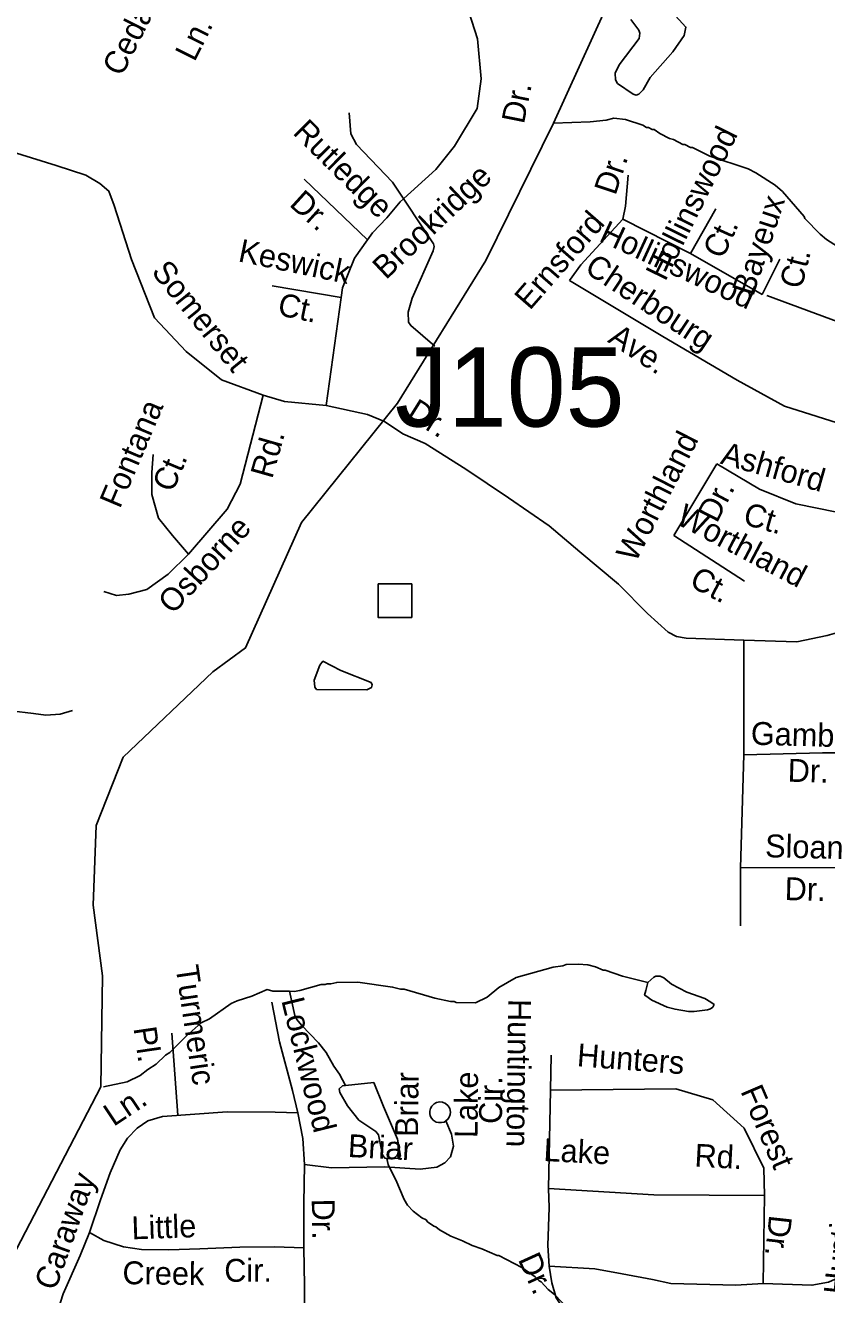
# Model space of a CAD drawing. Extents: x 1547597 to 1699558, y 810033 to 920809.
# Drawn here: x 1602841 to 1606161, y 836281 to 841544 of the extents above; entities that cross this region are included whole.
import ezdxf

# ---------------------------------------------------------------- set-up
doc = ezdxf.new("R2010")
doc.units = 0
for name, color, linetype in [('Exist Hydrographic Creek Single Shore', 7, 'Continuous'), ('Exist Hydrographic Misc Water Feature', 7, 'Continuous'), ('Exist Road Non-System Structure Non-Sys Other CELL', 7, 'Continuous'), ('Exist Road Non-System Structure Non-Sys Other Number Label', 7, 'Continuous'), ('Exist Road Non-System Type 51', 7, 'Continuous'), ('Exist Road Non-System Type 51 Label', 7, 'Continuous')]:
    doc.layers.add(name, color=color, linetype=linetype)

msp = doc.modelspace()

# ---------------------------------------------------------------- linework, layer by layer
at = {"layer": 'Exist Hydrographic Creek Single Shore'}
msp.add_lwpolyline([(1602691.7, 836256.2), (1603153.7, 837143), (1603159.6, 837602.5), (1603121.7, 837895.4), (1603133.7, 838226.7), (1603245.6, 838510.1), (1603617.6, 838863.6), (1603752.6, 838962.7), (1603984.7, 839483.2), (1604382.7, 839977.3), (1604748.4, 840569), (1605029.2, 841139), (1605298.8, 841732), (1605693, 842516.7)], dxfattribs=at)
at = {"layer": 'Exist Hydrographic Misc Water Feature'}
for points in [[(1605349.1, 841568.1), (1605382.7, 841524.4), (1605386.5, 841511.3), (1605383.6, 841490.3), (1605300.5, 841380.4), (1605285, 841345.8), (1605285.4, 841318.2), (1605293.7, 841303.6), (1605358.8, 841258.3), (1605371.2, 841254.2), (1605383.1, 841259.3), (1605400.3, 841277.5), (1605429, 841328.4), (1605524, 841434.2), (1605570.6, 841502.6), (1605577.6, 841537.3), (1605520.6, 841598.3)], [(1604182.4, 841181), (1604189.1, 841094.8), (1604212, 841050), (1604361.9, 840893.5), (1604531.5, 840638.3), (1604534.5, 840627.7), (1604529.7, 840608.9), (1604442.7, 840412.5), (1604427.1, 840354.2), (1604428.1, 840313), (1604437.3, 840298.9), (1604537.6, 840213.6)], [(1606266.7, 840589.1), (1606159.6, 840656.5), (1606134, 840678.9), (1606071, 840743.7), (1606067.1, 840751.8), (1605978.5, 840855), (1605946.9, 840881.4), (1605867.6, 840932.5), (1605835.9, 840949), (1605676.6, 841001.2), (1605605.2, 841038.2), (1605597.2, 841038.3), (1605573.4, 841050.6), (1605565.4, 841050.7), (1605525.7, 841071.3), (1605509.7, 841075.5), (1605470.1, 841096.1), (1605446.3, 841112.4), (1605438.3, 841112.5), (1605422.4, 841120.7), (1605414.5, 841120.8), (1605398.6, 841131), (1605326.9, 841154), (1605279, 841158.7), (1605247, 841151.2), (1605180.9, 841144.1), (1605029.2, 841139)], [(1604147.9, 838868.9), (1604073.3, 838907.3), (1604061.3, 838891.2), (1604037.1, 838828.2), (1604040, 838799.6), (1604047.2, 838790.5), (1604255.9, 838788.1), (1604274.1, 838798.4), (1604277.8, 838810.1), (1604273, 838819.6), (1604147.9, 838868.9)], [(1605420.4, 837574.9), (1605314.4, 837601), (1605242.9, 837626), (1605234.9, 837626.1), (1605203.1, 837640.6), (1605171.2, 837649), (1605131.2, 837651.6), (1605081.3, 837650.3), (1605067.2, 837644.4), (1605027.1, 837639), (1604874.6, 837595.2), (1604802.1, 837554.2), (1604753.6, 837514.8), (1604705.3, 837491.5), (1604625.3, 837492.6), (1604617.4, 837496.7), (1604601.4, 837497), (1604537.7, 837509.9), (1604410.2, 837547.6), (1604394.2, 837547.8), (1604362.4, 837556.3), (1604218.7, 837576.3), (1604130.8, 837575.5), (1604106.8, 837569.9), (1604090.8, 837570.1), (1604082.7, 837566.2), (1604066.7, 837566.4), (1603978.4, 837541.6), (1603954.4, 837538), (1603935.1, 837539.2)], [(1605420.4, 837574.9), (1605444.3, 837597.2), (1605452.3, 837601.1), (1605470.4, 837600.9), (1605486.2, 837594.6), (1605517.8, 837568.2), (1605581.4, 837535.3), (1605655.5, 837508.4), (1605680.9, 837493.6), (1605694.1, 837483.4), (1605689.6, 837473.5), (1605679.4, 837465.8), (1605666.4, 837462.1), (1605612.3, 837454.9), (1605588.3, 837455.2), (1605532.5, 837464), (1605500.6, 837472.4), (1605437, 837501.3), (1605411.3, 837519.7), (1605406.5, 837522.7), (1605411.6, 837541.7), (1605420.4, 837574.9)], [(1603935.1, 837539.2), (1603866.4, 837539.2), (1603842.6, 837545.5), (1603778.2, 837518.5), (1603718, 837499.3), (1603693.8, 837487.7), (1603603.1, 837424.9), (1603568.8, 837407.4), (1603506.1, 837352.3), (1603439.2, 837285.2), (1603421.1, 837273.5), (1603382.6, 837236.1), (1603348.3, 837214.5), (1603316, 837189), (1603261.6, 837163.7), (1603163.7, 837142.7)], [(1604167.1, 837148.4), (1604141.6, 837195.5), (1604118, 837227.8), (1604086.9, 837284.2), (1604055.4, 837324.6), (1603984.4, 837397.6), (1603964.8, 837421.9), (1603957, 837438), (1603935.1, 837539.2)], [(1604167.1, 837148.4), (1604155.1, 837146.8), (1604141.4, 837134.8), (1604143.3, 837118.5), (1604175.7, 837063.3), (1604221.6, 837004.9), (1604292.2, 836957.2), (1604303.9, 836943), (1604320.2, 836860.9), (1604329.9, 836846.8), (1604338.3, 836845.6)], [(1604338.3, 836845.6), (1604354.8, 836843.4), (1604385.8, 836846.4), (1604394.8, 836855.1), (1604382.7, 836926.1), (1604324.1, 837061.2), (1604284, 837160.1), (1604167.1, 837148.4)], [(1605095.6, 836216.4), (1605032.6, 836281.2), (1605006.8, 836301.6), (1604977.3, 836334), (1604969.4, 836338.1), (1604953.6, 836354.3), (1604898.2, 836393.1), (1604802.9, 836442.4), (1604794.9, 836442.5), (1604731.4, 836471.4), (1604691.6, 836483.9), (1604651.9, 836504.5), (1604604.1, 836523.1), (1604556.5, 836549.8), (1604540.8, 836562.1), (1604532.8, 836564.2), (1604507, 836582.5), (1604501.1, 836590.6), (1604483.2, 836598.8), (1604447.7, 836627.3), (1604424, 836651.7), (1604410.3, 836675.8), (1604375.5, 836756.3), (1604363.8, 836780.4), (1604344.3, 836820.7), (1604338.3, 836845.6)]]:
    msp.add_lwpolyline(points, dxfattribs=at)
at = {"layer": 'Exist Road Non-System Structure Non-Sys Other CELL'}
msp.add_lwpolyline([(1604302.3, 839228.2), (1604441.3, 839228.2), (1604441.3, 839089.1), (1604302.3, 839089.1)], close=True, dxfattribs=at)
at = {"layer": 'Exist Road Non-System Type 51'}
for p, q in [((1603447.7, 837365), (1603472.3, 837024.5)), ((1605019.2, 837273.3), (1605016.3, 837128.4)), ((1605016.3, 837128.4), (1605008.5, 836721.4)), ((1605903.2, 836692.5), (1605897.9, 836327.6))]:
    msp.add_line(p, q, dxfattribs=at)
for points in [[(1604653.5, 841678.8), (1604714.4, 841488.1), (1604728.5, 841321.8), (1604712.1, 841200), (1604618.5, 841043.1), (1604541.2, 840947), (1604393.9, 840812.2), (1604337.8, 840746.6), (1604279.3, 840683.3), (1604258.2, 840655.2)], [(1603825.2, 840010.5), (1603653.2, 840073.6), (1603507, 840191.2), (1603375.1, 840331.9), (1603280.4, 840572.9), (1603208.8, 840796.7), (1603185.8, 840857), (1603148.5, 840888.5), (1603091.2, 840923), (1602967.9, 840963.2), (1602619.9, 841070.8)], [(1604258.2, 840655.2), (1603996.1, 840905.8)], [(1605338.7, 840922.4), (1605327.1, 840795), (1605315.6, 840740.9)], [(1605701.3, 840783.4), (1605597.2, 840598.1)], [(1605315.6, 840740.9), (1605142, 840551.8), (1605095.7, 840486.1)], [(1605315.6, 840740.9), (1605597.2, 840598.1)], [(1604258.2, 840655.2), (1604203.7, 840578.6), (1604155, 840455.2), (1604149.2, 840415.1)], [(1605597.2, 840598.1), (1605894.2, 840428.2)], [(1605967.5, 840574.9), (1605894.2, 840428.2)], [(1605095.7, 840486.1), (1605481.4, 840254.5), (1605790, 840073.1), (1605986.8, 839965), (1606256.8, 839880)], [(1604149.2, 840415.1), (1603862.5, 840463.9)], [(1604149.2, 840415.1), (1604086.2, 839967.4)], [(1605913.5, 840424.4), (1606380.2, 840250.7)], [(1603825.2, 840010.5), (1603730.9, 839641.4), (1603676.4, 839538.1), (1603515.8, 839351.5)], [(1604086.2, 839967.4), (1603914.1, 839984.6), (1603825.2, 840010.5)], [(1605818.2, 838994.1), (1605579.3, 839003), (1605538.5, 839010.2), (1605503.8, 839027.9), (1605418.9, 839105.1), (1605298.7, 839226.6), (1605138.7, 839360.5), (1605010.3, 839468.2), (1604841.9, 839584.3), (1604665.7, 839704.5), (1604497.3, 839810.6), (1604404, 839849.9), (1604328.8, 839900.8), (1604258.5, 839931.2), (1604086.2, 839967.4)], [(1603515.8, 839351.5), (1603449.9, 839429), (1603392.5, 839500.8), (1603363.8, 839598.3), (1603363.8, 839690.2), (1603369.6, 839764.8)], [(1605705.2, 839725.6), (1605527.7, 839428.4)], [(1606202.8, 839524.9), (1606033.1, 839559.6), (1605882.6, 839621.4), (1605705.2, 839725.6)], [(1605527.7, 839428.4), (1605820.9, 839239.2)], [(1603515.8, 839351.5), (1603432.7, 839268.3), (1603343.8, 839205.2), (1603269.2, 839185.1), (1603217.6, 839179.4), (1603166, 839196.6)], [(1606311.7, 839085.4), (1606269.1, 839044), (1606162.9, 839013.4), (1606037.7, 838988.5), (1605818.2, 838994.1)], [(1605818.2, 838994.1), (1605818.2, 838518.9)], [(1602408.1, 838749.7), (1602654.5, 838718.9), (1602782.1, 838701.3), (1602874.5, 838690.3), (1602925.1, 838683.7), (1602984.5, 838688.1), (1603035.1, 838703.5)], [(1605818.2, 838518.9), (1605804, 838050.8)], [(1605818.2, 838518.9), (1606144.3, 838527), (1606349.8, 838527)], [(1605804, 838050.8), (1606342.7, 838051.8)], [(1605804, 838050.8), (1605804.1, 837810.7)], [(1603969.8, 837034.9), (1603947, 837127), (1603893.7, 837329.6), (1603861.8, 837494)], [(1605016.3, 837128.4), (1605535.8, 837133.6), (1605688.5, 837088.2), (1605819.2, 836970.8), (1605900.5, 836805.4), (1605903.2, 836692.5)], [(1604582.6, 837001.1), (1604591.2, 837008.1), (1604596.9, 837017.4), (1604600.7, 837027.1), (1604602, 837037.9), (1604598.9, 837052.4), (1604592.3, 837063.5), (1604581.5, 837073.5), (1604568.4, 837078.4), (1604557.8, 837080), (1604543.5, 837077.3), (1604534, 837072.1), (1604524.8, 837062.7), (1604518.8, 837052.4), (1604516.2, 837042.2), (1604516, 837031.8), (1604518.2, 837022.2), (1604523, 837012.1), (1604530.8, 837003.7), (1604542.7, 836996.5), (1604552.5, 836994.1), (1604563.9, 836994.2), (1604575.3, 836996.6), (1604582.6, 837001.1)], [(1603969.8, 837034.9), (1603876, 837038), (1603676.3, 837038.7), (1603408.4, 837020.1), (1603348.1, 837000.9), (1603303.7, 836971.6), (1603263.3, 836930), (1603232.6, 836880.6), (1603191.5, 836785.2), (1603152.2, 836673.7), (1603106.4, 836538.3)], [(1603997, 836820.6), (1603990.4, 836928.6), (1603969.8, 837034.9)], [(1604582.6, 837001.1), (1604605.7, 836946.8), (1604615.1, 836896.6), (1604602.6, 836852.8), (1604578.3, 836827.1), (1604546.1, 836809.5), (1604476.1, 836800.5), (1604328.4, 836810.3), (1604108.6, 836807.2), (1603997, 836820.6)], [(1603994.4, 836474.9), (1603994.8, 836658.8), (1603997, 836820.6)], [(1605897.9, 836327.6), (1606099.9, 836319.7), (1606168.2, 836332.9), (1606220.6, 836356.5), (1606283.6, 836409), (1606328.2, 836466.8), (1606343.9, 836521.9), (1606359.7, 836613.8), (1606364.9, 836850.1)], [(1605008.5, 836721.4), (1605011.1, 836642.7), (1605005.8, 836485.1), (1605011.1, 836398.5)], [(1605008.5, 836721.4), (1605444, 836695.2), (1605903.2, 836692.5)], [(1603106.4, 836538.3), (1603067.3, 836442.9), (1602997.2, 836283.8), (1602953.4, 836146.4), (1602932.7, 836080.8), (1602928.1, 836044.9), (1602932, 836028.8), (1602937.4, 836019.3), (1602945.7, 836012.7), (1602959.8, 836008.2), (1603015.5, 836003.7), (1603151, 835982.1), (1603302.8, 835968), (1603349, 835957.9), (1603380.4, 835945.1), (1603393.6, 835936), (1603402.7, 835922.4), (1603409.3, 835870.8), (1603417.9, 835762.8), (1603426.7, 835676.6), (1603437.2, 835562.5), (1603427.5, 835476.8)], [(1603106.4, 836538.3), (1603165.8, 836505.5), (1603247.5, 836478.4), (1603321.1, 836467.5), (1603434.9, 836466), (1603562.9, 836470.4), (1603728.8, 836478.3), (1603872.6, 836478.4), (1603994.4, 836474.9)], [(1603978.1, 835527.1), (1603989.2, 835613.3), (1603993.6, 835805.3), (1603995, 836057.1), (1603996.5, 836319), (1603994.4, 836474.9)], [(1605011.1, 836398.5), (1605200, 836388), (1605312.8, 836367), (1605438.8, 836343.4), (1605514.8, 836327.6), (1605785.1, 836319.7), (1605897.9, 836327.6)], [(1605011.1, 836398.5), (1605021.6, 836330.2), (1605039.9, 836267.2), (1605123.9, 836142.8), (1605165.9, 836061.4), (1605184.2, 836029.9), (1605194.7, 835987.9), (1605202.6, 835877.6)]]:
    msp.add_lwpolyline(points, dxfattribs=at)

# ---------------------------------------------------------------- texts
at = {"layer": 'Exist Road Non-System Structure Non-Sys Other Number Label'}
msp.add_text('J105', height=328.08, dxfattribs=at).set_placement((1604371.8, 839880.4))
at = {"layer": 'Exist Road Non-System Type 51 Label'}
for s, rotation, p in [('Cedarline', 63.515, (1603240.1, 841328.3)), ('Ln.', 63.515, (1603541.7, 841389.7)), ('Dr.', 78.6944, (1604906.2, 841132.1)), ('Rutledge', 315.1222, (1603944.9, 841096.1)), ('Hollinswood', 63.7592, (1605492, 840479.5)), ('Brookridge', 43.4235, (1604334.5, 840486.5)), ('Dr.', 71.5029, (1605285.3, 840835.7)), ('Dr.', 317.8643, (1603930.2, 840798.5)), ('Bayeux', 71.7464, (1605856.8, 840417.5)), ('Ernsford', 48.9478, (1604930.8, 840359.5)), ('Hollinswood', 335.1944, (1605213.3, 840651.7)), ('Ct.', 65.483, (1605730.6, 840571.2)), ('Keswick', 348.2657, (1603718.4, 840566.3)), ('Cherbourg', 326.4543, (1605152.7, 840523.8)), ('Ct.', 75.9447, (1606056.6, 840447)), ('Somerset', 308.9869, (1603359.3, 840521.2)), ('Ct.', 348.2657, (1603881.5, 840343.5)), ('Ave.', 326.4543, (1605249.7, 840233.2)), ('Fontana', 67.0352, (1603232.1, 839536.7)), ('Dr.', 327.9296, (1604415.5, 839919.9)), ('Worthland', 62.9123, (1605368.8, 839312.9)), ('Rd.', 74.2085, (1603862.8, 839660.5)), ('Ashford', 344.2213, (1605716.5, 839727.5)), ('Ct.', 67.0352, (1603450.7, 839603.3)), ('Dr.', 62.9123, (1605705.9, 839477)), ('Worthland', 332.2038, (1605532.1, 839479.6)), ('Ct.', 344.2213, (1605809.6, 839476.8)), ('Osborne', 47.1387, (1603451.1, 839098.1)), ('Ct.', 332.2038, (1605587, 839221)), ('Gamble', 358.4396, (1605845.8, 838561.4)), ('Dr.', 358.4396, (1605998.5, 838408)), ('Sloan', 358.5708, (1605905.1, 838094.8)), ('Dr.', 358.5708, (1605986.1, 837917.1)), ('Turmeric', 278.3725, (1603462.5, 837640.3)), ('Lockwood', 283.8709, (1603900.3, 837501.1)), ('Huntington', 269.3156, (1604841.3, 837507)), ('Pl.', 278.3725, (1603288, 837386)), ('Hunters', 355.6771, (1605124, 837228.1)), ('Briar', 89.4479, (1604467.3, 836934.4)), ('Lake', 89.4479, (1604713.8, 836930.1)), ('Cir.', 89.4479, (1604815.2, 836988.3)), ('Forest', 293.2123, (1605802.4, 837124.7)), ('Ln.', 33.6855, (1603206, 836975.6)), ('Briar', 356.9657, (1604175.3, 836851.8)), ('Lake', 356.9657, (1604986, 836835.1)), ('Rd.', 356.9657, (1605611.7, 836811.9)), ('Huntington', 84.4163, (1606243.1, 836278)), ('Caraway', 70.4608, (1602964.8, 836293.4)), ('Dr.', 270.9439, (1604027, 836678)), ('Little', 1.9736, (1603281.7, 836510)), ('Dr.', 263.7691, (1605923.2, 836613.3)), ('Cir.', 0.0327, (1603664.6, 836334)), ('Dr.', 294.4468, (1604880.1, 836427.3)), ('Creek', 359.2404, (1603242.3, 836324.4))]:
    msp.add_text(s, height=95, rotation=rotation, dxfattribs=at).set_placement(p)

doc.saveas('drawing.dxf')
